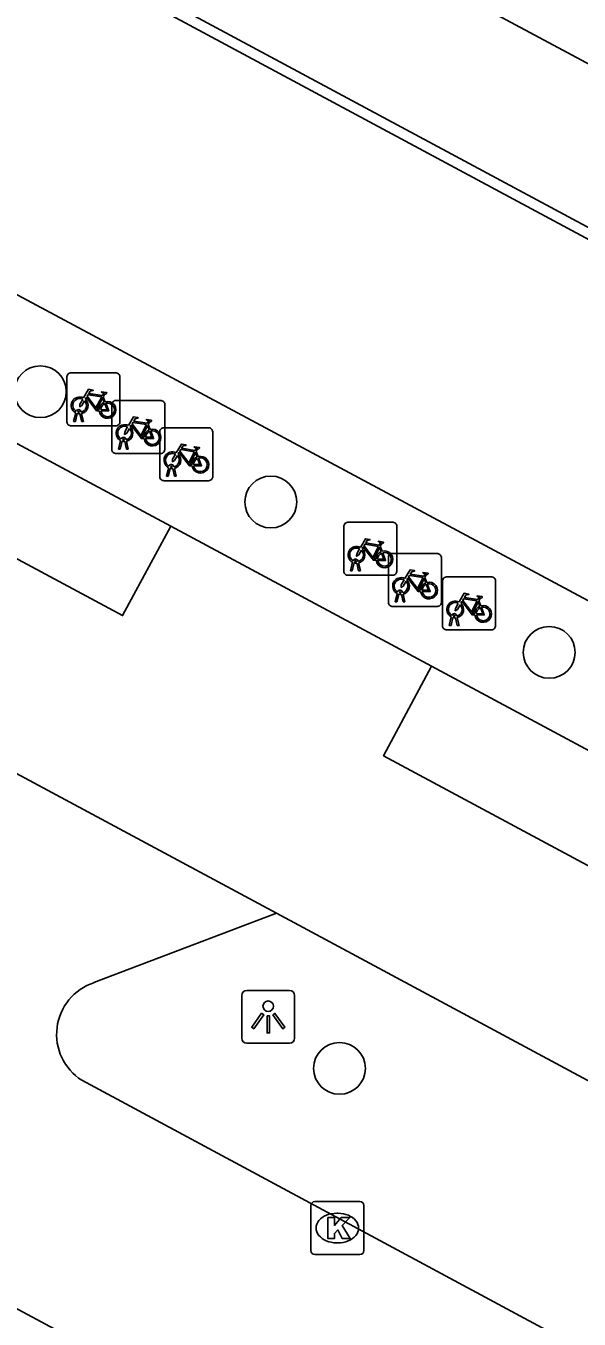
# Model space of a CAD drawing. Extents: x 159489 to 160304, y 383826 to 384530.
# Drawn here: x 159967.28 to 159977.72, y 384110.68 to 384135.1 of the extents above; entities that cross this region are included whole.
import ezdxf

# ---------------------------------------------------------------- set-up
doc = ezdxf.new("R2010")
doc.units = 0
for name, color, linetype in [('IMGEO_Boom', 7, 'Continuous'), ('IMGEO_Fietsenrek', 7, 'Continuous'), ('IMGEO_Kolk', 7, 'Continuous'), ('IMGEO_Lichtpunt', 7, 'Continuous'), ('IMGEO_Lijnafwatering', 7, 'Continuous'), ('IMGEO_Pand', 7, 'Continuous'), ('IMGEO_Rijbaan_lokaal_gesloten', 7, 'Continuous'), ('IMGEO_Voetgangersgebied_gesloten', 7, 'Continuous'), ('IMGEO_Voetpad_open', 7, 'Continuous')]:
    doc.layers.add(name, color=color, linetype=linetype)

msp = doc.modelspace()

# ---------------------------------------------------------------- linework, layer by layer
at = {"layer": 'IMGEO_Boom'}
for centre in [(159967.554, 384128.192), (159971.901, 384126.11), (159977.153, 384123.27), (159973.197, 384115.416)]:
    msp.add_circle(centre, 0.489, dxfattribs=at)
at = {"layer": 'IMGEO_Fietsenrek'}
for p, q in [((159968.054, 384127.623), (159968.054, 384128.464)), ((159968.054, 384128.464), (159968.054, 384127.623)), ((159968.129, 384128.548), (159968.97, 384128.548)), ((159968.97, 384128.548), (159968.129, 384128.548)), ((159969.054, 384128.473), (159969.054, 384127.632)), ((159969.054, 384127.632), (159969.054, 384128.473)), ((159968.741, 384128.097), (159968.777, 384128.002)), ((159968.976, 384128.026), (159969.817, 384128.026)), ((159969.817, 384128.026), (159968.976, 384128.026)), ((159969.901, 384127.951), (159969.901, 384127.11)), ((159969.901, 384127.11), (159969.901, 384127.951)), ((159968.181, 384127.632), (159968.22, 384127.792)), ((159968.25, 384127.78), (159968.215, 384127.632)), ((159968.292, 384127.804), (159968.291, 384127.808)), ((159968.333, 384127.632), (159968.299, 384127.774)), ((159968.323, 384127.815), (159968.324, 384127.808)), ((159968.331, 384127.778), (159968.366, 384127.632)), ((159968.901, 384127.101), (159968.901, 384127.942)), ((159968.901, 384127.942), (159968.901, 384127.101)), ((159968.979, 384127.548), (159968.138, 384127.548)), ((159968.138, 384127.548), (159968.979, 384127.548)), ((159968.215, 384127.632), (159968.181, 384127.632)), ((159968.366, 384127.632), (159968.333, 384127.632)), ((159969.588, 384127.575), (159969.624, 384127.48)), ((159969.88, 384127.512), (159970.721, 384127.512)), ((159970.721, 384127.512), (159969.88, 384127.512)), ((159969.028, 384127.11), (159969.067, 384127.27)), ((159969.097, 384127.258), (159969.062, 384127.11)), ((159969.139, 384127.282), (159969.138, 384127.286)), ((159969.18, 384127.11), (159969.146, 384127.252)), ((159969.17, 384127.293), (159969.171, 384127.286)), ((159969.178, 384127.256), (159969.213, 384127.11)), ((159969.805, 384126.587), (159969.805, 384127.428)), ((159969.805, 384127.428), (159969.805, 384126.587)), ((159970.805, 384127.437), (159970.805, 384126.596)), ((159970.805, 384126.596), (159970.805, 384127.437)), ((159969.826, 384127.026), (159968.985, 384127.026)), ((159968.985, 384127.026), (159969.826, 384127.026)), ((159969.062, 384127.11), (159969.028, 384127.11)), ((159969.213, 384127.11), (159969.18, 384127.11)), ((159970.492, 384127.061), (159970.528, 384126.966)), ((159969.932, 384126.596), (159969.971, 384126.756)), ((159970.001, 384126.744), (159969.966, 384126.596)), ((159970.043, 384126.768), (159970.042, 384126.772)), ((159970.084, 384126.596), (159970.05, 384126.738)), ((159970.074, 384126.779), (159970.075, 384126.772)), ((159970.082, 384126.742), (159970.117, 384126.596)), ((159970.73, 384126.512), (159969.889, 384126.512)), ((159969.889, 384126.512), (159970.73, 384126.512)), ((159969.966, 384126.596), (159969.932, 384126.596)), ((159970.117, 384126.596), (159970.084, 384126.596)), ((159973.278, 384124.802), (159973.278, 384125.643)), ((159973.278, 384125.643), (159973.278, 384124.802)), ((159973.353, 384125.727), (159974.194, 384125.727)), ((159974.194, 384125.727), (159973.353, 384125.727)), ((159974.278, 384125.652), (159974.278, 384124.811)), ((159974.278, 384124.811), (159974.278, 384125.652)), ((159973.965, 384125.276), (159974.001, 384125.181)), ((159974.119, 384124.213), (159974.119, 384125.054)), ((159974.119, 384125.054), (159974.119, 384124.213)), ((159974.194, 384125.138), (159975.035, 384125.138)), ((159975.035, 384125.138), (159974.194, 384125.138)), ((159975.119, 384125.063), (159975.119, 384124.222)), ((159975.119, 384124.222), (159975.119, 384125.063)), ((159973.405, 384124.811), (159973.444, 384124.971)), ((159973.439, 384124.811), (159973.405, 384124.811)), ((159973.474, 384124.959), (159973.439, 384124.811)), ((159973.516, 384124.983), (159973.515, 384124.987)), ((159973.557, 384124.811), (159973.523, 384124.953)), ((159973.547, 384124.994), (159973.548, 384124.987)), ((159973.555, 384124.957), (159973.59, 384124.811)), ((159973.59, 384124.811), (159973.557, 384124.811)), ((159974.203, 384124.727), (159973.362, 384124.727)), ((159973.362, 384124.727), (159974.203, 384124.727)), ((159974.806, 384124.687), (159974.842, 384124.592)), ((159975.14, 384123.771), (159975.14, 384124.612)), ((159975.14, 384124.612), (159975.14, 384123.771)), ((159975.215, 384124.696), (159976.056, 384124.696)), ((159976.056, 384124.696), (159975.215, 384124.696)), ((159976.14, 384124.621), (159976.14, 384123.78)), ((159976.14, 384123.78), (159976.14, 384124.621)), ((159974.246, 384124.222), (159974.285, 384124.382)), ((159974.315, 384124.37), (159974.28, 384124.222)), ((159974.357, 384124.394), (159974.356, 384124.398)), ((159974.398, 384124.222), (159974.364, 384124.364)), ((159974.388, 384124.405), (159974.389, 384124.398)), ((159974.396, 384124.368), (159974.431, 384124.222)), ((159975.044, 384124.138), (159974.203, 384124.138)), ((159974.203, 384124.138), (159975.044, 384124.138)), ((159974.28, 384124.222), (159974.246, 384124.222)), ((159974.431, 384124.222), (159974.398, 384124.222)), ((159975.827, 384124.245), (159975.863, 384124.15)), ((159975.267, 384123.78), (159975.306, 384123.94)), ((159975.336, 384123.928), (159975.301, 384123.78)), ((159975.378, 384123.952), (159975.377, 384123.956)), ((159975.419, 384123.78), (159975.385, 384123.922)), ((159975.409, 384123.963), (159975.41, 384123.956)), ((159975.417, 384123.926), (159975.452, 384123.78)), ((159976.065, 384123.696), (159975.224, 384123.696)), ((159975.224, 384123.696), (159976.065, 384123.696)), ((159975.301, 384123.78), (159975.267, 384123.78)), ((159975.452, 384123.78), (159975.419, 384123.78))]:
    msp.add_line(p, q, dxfattribs=at)
for points in [[(159968.367, 384128.074), (159968.462, 384128.238), (159968.548, 384128.224), (159968.55, 384128.215), (159968.494, 384128.204), (159968.467, 384128.159), (159968.723, 384128.118)], [(159968.388, 384128.022), (159968.336, 384127.932), (159968.296, 384127.907), (159968.297, 384127.954), (159968.352, 384128.048)], [(159968.663, 384127.83), (159968.613, 384127.83), (159968.422, 384128.081), (159968.403, 384128.049)], [(159968.71, 384128.093), (159968.453, 384128.134), (159968.436, 384128.105), (159968.603, 384127.885), (159968.71, 384128.093)], [(159968.758, 384127.995), (159968.728, 384128.072), (159968.619, 384127.854), (159968.662, 384127.854)], [(159968.692, 384127.854), (159968.812, 384127.853), (159968.768, 384127.967)], [(159968.788, 384127.974), (159968.843, 384127.829), (159968.693, 384127.829)], [(159968.723, 384128.118), (159968.748, 384128.167), (159968.742, 384128.171), (159968.719, 384128.175), (159968.707, 384128.182), (159968.706, 384128.185), (159968.708, 384128.19), (159968.803, 384128.175), (159968.805, 384128.165), (159968.795, 384128.152), (159968.783, 384128.146), (159968.769, 384128.152), (159968.741, 384128.097)], [(159969.214, 384127.552), (159969.309, 384127.716), (159969.395, 384127.702), (159969.397, 384127.693), (159969.341, 384127.682), (159969.314, 384127.637), (159969.57, 384127.596)], [(159969.235, 384127.5), (159969.183, 384127.41), (159969.143, 384127.385), (159969.144, 384127.432), (159969.199, 384127.526)], [(159969.51, 384127.308), (159969.46, 384127.308), (159969.269, 384127.559), (159969.25, 384127.527)], [(159969.557, 384127.571), (159969.3, 384127.612), (159969.283, 384127.583), (159969.45, 384127.363), (159969.557, 384127.571)], [(159969.605, 384127.473), (159969.575, 384127.55), (159969.466, 384127.332), (159969.509, 384127.332)], [(159969.57, 384127.596), (159969.595, 384127.645), (159969.589, 384127.649), (159969.566, 384127.653), (159969.554, 384127.66), (159969.553, 384127.663), (159969.555, 384127.668), (159969.65, 384127.653), (159969.652, 384127.643), (159969.642, 384127.63), (159969.63, 384127.624), (159969.616, 384127.63), (159969.588, 384127.575)], [(159969.539, 384127.332), (159969.659, 384127.331), (159969.615, 384127.445)], [(159969.635, 384127.452), (159969.69, 384127.307), (159969.54, 384127.307)], [(159970.139, 384126.986), (159970.087, 384126.896), (159970.047, 384126.871), (159970.048, 384126.918), (159970.103, 384127.012)], [(159970.118, 384127.038), (159970.213, 384127.202), (159970.299, 384127.188), (159970.301, 384127.179), (159970.245, 384127.168), (159970.218, 384127.123), (159970.474, 384127.082)], [(159970.414, 384126.794), (159970.364, 384126.794), (159970.173, 384127.045), (159970.154, 384127.013)], [(159970.461, 384127.057), (159970.204, 384127.098), (159970.187, 384127.069), (159970.354, 384126.849), (159970.461, 384127.057)], [(159970.509, 384126.959), (159970.479, 384127.036), (159970.37, 384126.818), (159970.413, 384126.818)], [(159970.474, 384127.082), (159970.499, 384127.131), (159970.493, 384127.135), (159970.47, 384127.139), (159970.458, 384127.146), (159970.457, 384127.149), (159970.459, 384127.154), (159970.554, 384127.139), (159970.556, 384127.129), (159970.546, 384127.116), (159970.534, 384127.11), (159970.52, 384127.116), (159970.492, 384127.061)], [(159970.443, 384126.818), (159970.563, 384126.817), (159970.519, 384126.931)], [(159970.539, 384126.938), (159970.594, 384126.793), (159970.444, 384126.793)], [(159973.591, 384125.253), (159973.686, 384125.417), (159973.772, 384125.403), (159973.774, 384125.394), (159973.718, 384125.383), (159973.691, 384125.338), (159973.947, 384125.297)], [(159973.934, 384125.272), (159973.677, 384125.313), (159973.66, 384125.284), (159973.827, 384125.064), (159973.934, 384125.272)], [(159973.947, 384125.297), (159973.972, 384125.346), (159973.966, 384125.35), (159973.943, 384125.354), (159973.931, 384125.361), (159973.93, 384125.364), (159973.932, 384125.369), (159974.027, 384125.354), (159974.029, 384125.344), (159974.019, 384125.331), (159974.007, 384125.325), (159973.993, 384125.331), (159973.965, 384125.276)], [(159973.612, 384125.201), (159973.56, 384125.111), (159973.52, 384125.086), (159973.521, 384125.133), (159973.576, 384125.227)], [(159973.887, 384125.009), (159973.837, 384125.009), (159973.646, 384125.26), (159973.627, 384125.228)], [(159973.982, 384125.174), (159973.952, 384125.251), (159973.843, 384125.033), (159973.886, 384125.033)], [(159973.916, 384125.033), (159974.036, 384125.032), (159973.992, 384125.146)], [(159974.012, 384125.153), (159974.067, 384125.008), (159973.917, 384125.008)], [(159974.432, 384124.664), (159974.527, 384124.828), (159974.613, 384124.814), (159974.615, 384124.805), (159974.559, 384124.794), (159974.532, 384124.749), (159974.788, 384124.708)], [(159974.788, 384124.708), (159974.813, 384124.757), (159974.807, 384124.761), (159974.784, 384124.765), (159974.772, 384124.772), (159974.771, 384124.775), (159974.773, 384124.78), (159974.868, 384124.765), (159974.87, 384124.755), (159974.86, 384124.742), (159974.848, 384124.736), (159974.834, 384124.742), (159974.806, 384124.687)], [(159974.453, 384124.612), (159974.401, 384124.522), (159974.361, 384124.497), (159974.362, 384124.544), (159974.417, 384124.638)], [(159974.728, 384124.42), (159974.678, 384124.42), (159974.487, 384124.671), (159974.468, 384124.639)], [(159974.775, 384124.683), (159974.518, 384124.724), (159974.501, 384124.695), (159974.668, 384124.475), (159974.775, 384124.683)], [(159974.823, 384124.585), (159974.793, 384124.662), (159974.684, 384124.444), (159974.727, 384124.444)], [(159974.757, 384124.444), (159974.877, 384124.443), (159974.833, 384124.557)], [(159974.853, 384124.564), (159974.908, 384124.419), (159974.758, 384124.419)], [(159975.453, 384124.222), (159975.548, 384124.386), (159975.634, 384124.372), (159975.636, 384124.363), (159975.58, 384124.352), (159975.553, 384124.307), (159975.809, 384124.266)], [(159975.809, 384124.266), (159975.834, 384124.315), (159975.828, 384124.319), (159975.805, 384124.323), (159975.793, 384124.33), (159975.792, 384124.333), (159975.794, 384124.338), (159975.889, 384124.323), (159975.891, 384124.313), (159975.881, 384124.3), (159975.869, 384124.294), (159975.855, 384124.3), (159975.827, 384124.245)], [(159975.474, 384124.17), (159975.422, 384124.08), (159975.382, 384124.055), (159975.383, 384124.102), (159975.438, 384124.196)], [(159975.749, 384123.978), (159975.699, 384123.978), (159975.508, 384124.229), (159975.489, 384124.197)], [(159975.796, 384124.241), (159975.539, 384124.282), (159975.522, 384124.253), (159975.689, 384124.033), (159975.796, 384124.241)], [(159975.844, 384124.143), (159975.814, 384124.22), (159975.705, 384124.002), (159975.748, 384124.002)], [(159975.778, 384124.002), (159975.898, 384124.001), (159975.854, 384124.115)], [(159975.874, 384124.122), (159975.929, 384123.977), (159975.779, 384123.977)]]:
    msp.add_lwpolyline(points, dxfattribs=at)
for centre, radius, start, end in [((159968.132, 384128.47), 0.0779, 92.4484, 184.2845), ((159968.132, 384128.47), 0.0779, 92.4484, 184.2845), ((159968.976, 384128.47), 0.0779, 2.4484, 94.2845), ((159968.976, 384128.47), 0.0779, 2.4484, 94.2845), ((159968.294, 384127.933), 0.159, 62.6766, 242.1369), ((159968.294, 384127.933), 0.129, 63.3192, 238.903), ((159968.294, 384127.933), 0.129, 283.6043, 43.4302), ((159968.294, 384127.933), 0.159, 283.5766, 46.6042), ((159968.821, 384127.849), 0.159, 113.3408, 178.3217), ((159968.821, 384127.849), 0.159, 187.0065, 105.7708), ((159968.821, 384127.849), 0.129, 113.923, 177.9556), ((159968.821, 384127.849), 0.129, 188.6715, 104.5883), ((159968.979, 384127.948), 0.0779, 92.4484, 184.2845), ((159968.979, 384127.948), 0.0779, 92.4484, 184.2845), ((159969.823, 384127.948), 0.0779, 2.4484, 94.2845), ((159969.823, 384127.948), 0.0779, 2.4484, 94.2845), ((159968.274, 384127.804), 0.0499, 12.8025, 158.6934), ((159968.294, 384127.933), 0.159, 253.9967, 271.7867), ((159968.274, 384127.804), 0.0174, 12.8025, 163.4502), ((159968.294, 384127.933), 0.129, 253.415, 269.0204), ((159968.132, 384127.626), 0.0779, 182.4484, 274.2845), ((159968.132, 384127.626), 0.0779, 182.4484, 274.2845), ((159968.976, 384127.626), 0.0779, 272.4484, 4.2845), ((159968.976, 384127.626), 0.0779, 272.4484, 4.2845), ((159969.141, 384127.411), 0.159, 62.6766, 242.1369), ((159969.141, 384127.411), 0.129, 63.3192, 238.903), ((159969.141, 384127.411), 0.129, 283.6043, 43.4302), ((159969.141, 384127.411), 0.159, 283.5766, 46.6042), ((159969.668, 384127.327), 0.159, 113.3408, 178.3217), ((159969.668, 384127.327), 0.159, 187.0065, 105.7708), ((159969.883, 384127.434), 0.0779, 92.4484, 184.2845), ((159969.883, 384127.434), 0.0779, 92.4484, 184.2845), ((159970.727, 384127.434), 0.0779, 2.4484, 94.2845), ((159970.727, 384127.434), 0.0779, 2.4484, 94.2845), ((159969.121, 384127.282), 0.0499, 12.8025, 158.6934), ((159969.141, 384127.411), 0.159, 253.9967, 271.7867), ((159969.121, 384127.282), 0.0174, 12.8025, 163.4502), ((159969.141, 384127.411), 0.129, 253.415, 269.0204), ((159969.668, 384127.327), 0.129, 113.923, 177.9556), ((159969.668, 384127.327), 0.129, 188.6715, 104.5883), ((159968.979, 384127.104), 0.0779, 182.4484, 274.2845), ((159968.979, 384127.104), 0.0779, 182.4484, 274.2845), ((159969.823, 384127.104), 0.0779, 272.4484, 4.2845), ((159969.823, 384127.104), 0.0779, 272.4484, 4.2845), ((159970.045, 384126.897), 0.159, 62.6766, 242.1369), ((159970.045, 384126.897), 0.129, 63.3192, 238.903), ((159970.045, 384126.897), 0.129, 283.6043, 43.4302), ((159970.045, 384126.897), 0.159, 283.5766, 46.6042), ((159970.025, 384126.768), 0.0499, 12.8025, 158.6934), ((159970.045, 384126.897), 0.159, 253.9967, 271.7867), ((159970.025, 384126.768), 0.0174, 12.8025, 163.4502), ((159970.045, 384126.897), 0.129, 253.415, 269.0204), ((159970.572, 384126.813), 0.159, 113.3408, 178.3217), ((159970.572, 384126.813), 0.159, 187.0065, 105.7708), ((159970.572, 384126.813), 0.129, 113.923, 177.9556), ((159970.572, 384126.813), 0.129, 188.6715, 104.5883), ((159969.883, 384126.59), 0.0779, 182.4484, 274.2845), ((159969.883, 384126.59), 0.0779, 182.4484, 274.2845), ((159970.727, 384126.59), 0.0779, 272.4484, 4.2845), ((159970.727, 384126.59), 0.0779, 272.4484, 4.2845), ((159973.356, 384125.649), 0.0779, 92.4484, 184.2845), ((159973.356, 384125.649), 0.0779, 92.4484, 184.2845), ((159974.2, 384125.649), 0.0779, 2.4484, 94.2845), ((159974.2, 384125.649), 0.0779, 2.4484, 94.2845), ((159973.518, 384125.112), 0.159, 62.6766, 242.1369), ((159973.518, 384125.112), 0.129, 63.3192, 238.903), ((159973.498, 384124.983), 0.0499, 12.8025, 158.6934), ((159973.518, 384125.112), 0.129, 283.6043, 43.4302), ((159973.518, 384125.112), 0.159, 283.5766, 46.6042), ((159974.045, 384125.028), 0.159, 113.3408, 178.3217), ((159974.045, 384125.028), 0.159, 187.0065, 105.7708), ((159974.045, 384125.028), 0.129, 113.923, 177.9556), ((159974.045, 384125.028), 0.129, 188.6715, 104.5883), ((159974.197, 384125.06), 0.0779, 92.4484, 184.2845), ((159974.197, 384125.06), 0.0779, 92.4484, 184.2845), ((159975.041, 384125.06), 0.0779, 2.4484, 94.2845), ((159975.041, 384125.06), 0.0779, 2.4484, 94.2845), ((159973.356, 384124.805), 0.0779, 182.4484, 274.2845), ((159973.356, 384124.805), 0.0779, 182.4484, 274.2845), ((159973.518, 384125.112), 0.159, 253.9967, 271.7867), ((159973.498, 384124.983), 0.0174, 12.8025, 163.4502), ((159973.518, 384125.112), 0.129, 253.415, 269.0204), ((159974.2, 384124.805), 0.0779, 272.4484, 4.2845), ((159974.2, 384124.805), 0.0779, 272.4484, 4.2845), ((159974.359, 384124.523), 0.159, 62.6766, 242.1369), ((159974.359, 384124.523), 0.129, 63.3192, 238.903), ((159974.359, 384124.523), 0.129, 283.6043, 43.4302), ((159974.359, 384124.523), 0.159, 283.5766, 46.6042), ((159974.886, 384124.439), 0.159, 113.3408, 178.3217), ((159974.886, 384124.439), 0.159, 187.0065, 105.7708), ((159974.886, 384124.439), 0.129, 113.923, 177.9556), ((159974.886, 384124.439), 0.129, 188.6715, 104.5883), ((159975.218, 384124.618), 0.0779, 92.4484, 184.2845), ((159975.218, 384124.618), 0.0779, 92.4484, 184.2845), ((159976.062, 384124.618), 0.0779, 2.4484, 94.2845), ((159976.062, 384124.618), 0.0779, 2.4484, 94.2845), ((159974.339, 384124.394), 0.0499, 12.8025, 158.6934), ((159974.359, 384124.523), 0.159, 253.9967, 271.7867), ((159974.339, 384124.394), 0.0174, 12.8025, 163.4502), ((159974.359, 384124.523), 0.129, 253.415, 269.0204), ((159974.197, 384124.216), 0.0779, 182.4484, 274.2845), ((159974.197, 384124.216), 0.0779, 182.4484, 274.2845), ((159975.041, 384124.216), 0.0779, 272.4484, 4.2845), ((159975.041, 384124.216), 0.0779, 272.4484, 4.2845), ((159975.38, 384124.081), 0.159, 62.6766, 242.1369), ((159975.38, 384124.081), 0.129, 63.3192, 238.903), ((159975.38, 384124.081), 0.129, 283.6043, 43.4302), ((159975.38, 384124.081), 0.159, 283.5766, 46.6042), ((159975.907, 384123.997), 0.159, 113.3408, 178.3217), ((159975.907, 384123.997), 0.159, 187.0065, 105.7708), ((159975.907, 384123.997), 0.129, 113.923, 177.9556), ((159975.907, 384123.997), 0.129, 188.6715, 104.5883), ((159975.36, 384123.952), 0.0499, 12.8025, 158.6934), ((159975.38, 384124.081), 0.159, 253.9967, 271.7867), ((159975.36, 384123.952), 0.0174, 12.8025, 163.4502), ((159975.38, 384124.081), 0.129, 253.415, 269.0204), ((159975.218, 384123.774), 0.0779, 182.4484, 274.2845), ((159975.218, 384123.774), 0.0779, 182.4484, 274.2845), ((159976.062, 384123.774), 0.0779, 272.4484, 4.2845), ((159976.062, 384123.774), 0.0779, 272.4484, 4.2845)]:
    msp.add_arc(centre, radius, start, end, dxfattribs=at)
at = {"layer": 'IMGEO_Kolk'}
for p, q in [((159972.656, 384111.976), (159972.656, 384112.828)), ((159972.731, 384112.902), (159973.583, 384112.902)), ((159973.657, 384112.828), (159973.657, 384111.976)), ((159973.144, 384112.682), (159973.169, 384112.682)), ((159973.167, 384112.122), (159973.142, 384112.122)), ((159973.583, 384111.902), (159972.731, 384111.902))]:
    msp.add_line(p, q, dxfattribs=at)
for points in [[(159972.656, 384111.976), (159972.656, 384112.828)], [(159972.731, 384112.902), (159973.583, 384112.902)], [(159973.657, 384112.828), (159973.657, 384111.976)], [(159972.977, 384112.602), (159973.1, 384112.602), (159973.1, 384112.451), (159973.23, 384112.602), (159973.394, 384112.602), (159973.248, 384112.451), (159973.401, 384112.202), (159973.249, 384112.202), (159973.164, 384112.366), (159973.1, 384112.299), (159973.1, 384112.202), (159972.977, 384112.202), (159972.977, 384112.602)], [(159973.583, 384111.902), (159972.731, 384111.902)]]:
    msp.add_lwpolyline(points, dxfattribs=at)
for centre, start, end in [((159972.733, 384112.826), 91.552, 178.448), ((159972.733, 384112.826), 91.552, 178.448), ((159973.581, 384112.826), 1.552, 88.448), ((159973.581, 384112.826), 1.552, 88.448), ((159972.733, 384111.978), 181.552, 268.448), ((159972.733, 384111.978), 181.552, 268.448), ((159973.581, 384111.978), 271.552, 358.448), ((159973.581, 384111.978), 271.552, 358.448)]:
    msp.add_arc(centre, 0.0765, start, end, dxfattribs=at)
for centre, major_axis, ratio, start_param, end_param in [((159973.143, 384112.402), (-0.387, 0.002), 0.722429, 4.712389, 7.853982), ((159973.168, 384112.402), (-0.39, 0.002), 0.717154, 1.570796, 4.712389)]:
    msp.add_ellipse(centre, major_axis=major_axis, ratio=ratio, start_param=start_param, end_param=end_param, dxfattribs=at)
at = {"layer": 'IMGEO_Lichtpunt'}
for p, q in [((159971.354, 384116.792), (159971.354, 384115.985)), ((159971.354, 384116.792), (159971.354, 384115.985)), ((159972.256, 384116.887), (159971.448, 384116.887)), ((159972.256, 384116.887), (159971.448, 384116.887)), ((159972.35, 384115.985), (159972.35, 384116.792)), ((159972.35, 384115.985), (159972.35, 384116.792)), ((159971.448, 384115.891), (159972.256, 384115.891)), ((159971.448, 384115.891), (159972.256, 384115.891))]:
    msp.add_line(p, q, dxfattribs=at)
for points in [[(159971.728, 384116.456), (159971.767, 384116.428), (159971.579, 384116.166), (159971.541, 384116.193), (159971.728, 384116.456)], [(159971.83, 384116.408), (159971.877, 384116.408), (159971.877, 384116.086), (159971.83, 384116.086), (159971.83, 384116.408)], [(159971.94, 384116.428), (159971.978, 384116.455), (159972.165, 384116.193), (159972.126, 384116.165), (159971.94, 384116.428)]]:
    msp.add_lwpolyline(points, dxfattribs=at)
msp.add_circle((159971.853, 384116.59), 0.0994, dxfattribs=at)
for centre, start, end in [((159971.448, 384116.792), 90, 180), ((159971.448, 384116.792), 90, 180), ((159972.256, 384116.792), 0, 90), ((159972.256, 384116.792), 0, 90), ((159971.448, 384115.985), 180, 270), ((159971.448, 384115.985), 180, 270), ((159972.256, 384115.985), 270, 0), ((159972.256, 384115.985), 270, 360)]:
    msp.add_arc(centre, 0.0946, start, end, dxfattribs=at)
at = {"layer": 'IMGEO_Lijnafwatering'}
msp.add_lwpolyline([(159967.466, 384136.898), (159984.078, 384127.968)], dxfattribs=at)
at = {"layer": 'IMGEO_Pand'}
msp.add_lwpolyline([(160002.485, 384121.2), (159993.803, 384125.855), (159988.602, 384128.644), (159972.877, 384137.075), (159970.476, 384138.363), (159951.365, 384148.61), (159948.39, 384150.205), (159940.225, 384154.583), (159935.251, 384157.25), (159918.126, 384166.432), (159912.035, 384169.676), (159906.775, 384172.478), (159901.96, 384175.043), (159901.938, 384175.054)], dxfattribs=at)
at = {"layer": 'IMGEO_Rijbaan_lokaal_gesloten'}
for points in [[(159998.32, 384113.209), (159991.549, 384116.926), (159897.742, 384167.217), (159900.602, 384172.559), (159905.438, 384169.984), (159910.698, 384167.182), (160001.178, 384118.557)], [(159970.012, 384125.655), (159969.104, 384123.965), (159911.095, 384155.132), (159912.004, 384156.822)], [(159974.934, 384123.011), (159970.012, 384125.655)], [(159989.868, 384114.987), (159988.96, 384113.296), (159974.025, 384121.32), (159974.934, 384123.011)], [(159966.662, 384121.216), (159972.01, 384118.346)], [(159972.01, 384118.346), (159992.857, 384107.129)]]:
    msp.add_lwpolyline(points, dxfattribs=at)
at = {"layer": 'IMGEO_Voetgangersgebied_gesloten'}
for points in [[(159972.01, 384118.346), (159968.565, 384117.035)], [(159968.335, 384115.191), (159985.203, 384106.114), (159987.632, 384104.854), (159992.519, 384102.091), (159992.05, 384101.215), (159992.484, 384100.869), (159993.361, 384100.352)], [(159991.605, 384097.15), (159989.51, 384098.309), (159987.628, 384099.386), (159982.455, 384102.271), (159982.609, 384102.542), (159962.154, 384113.541)]]:
    msp.add_lwpolyline(points, dxfattribs=at)
msp.add_arc((159968.889, 384116.058), 1.029, 108.3626, 237.418, dxfattribs=at)
at = {"layer": 'IMGEO_Voetpad_open'}
for points in [[(159912.004, 384156.822), (159970.012, 384125.655)], [(159989.868, 384114.987), (159974.934, 384123.011)]]:
    msp.add_lwpolyline(points, dxfattribs=at)

doc.saveas('drawing.dxf')
